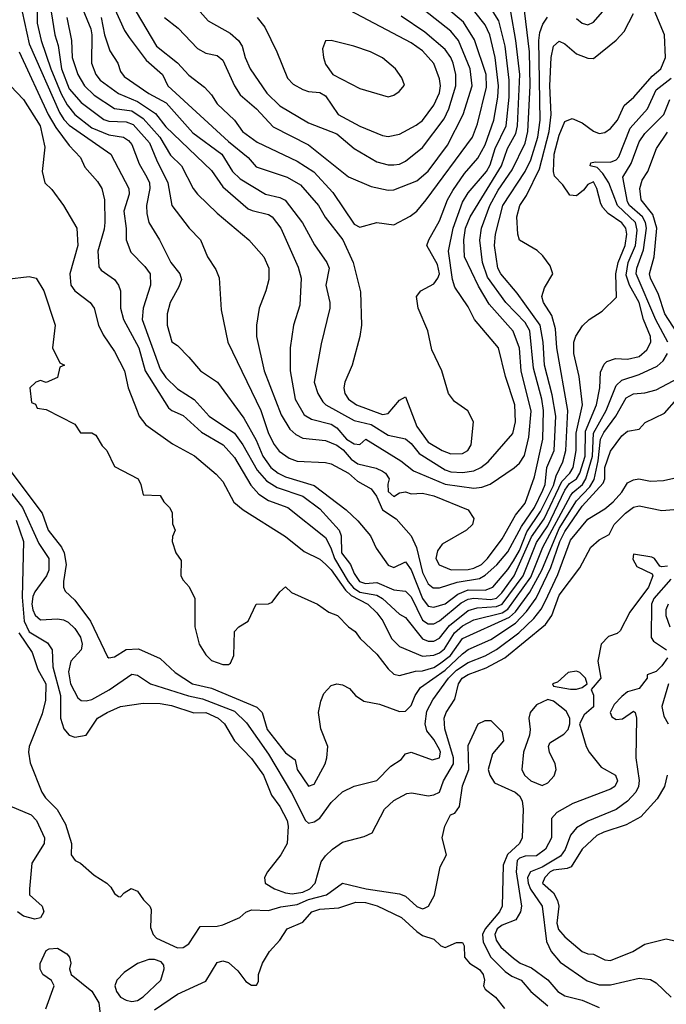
# Model space of a CAD drawing. Header units: inches. Extents: x 1793389 to 1900389, y 320802 to 470796.
# Tile 300 of 656: x 1833357 to 1835626, y 413685 to 417143. Entities that reach past the tile are written whole.
import ezdxf

# ---------------------------------------------------------------- set-up
doc = ezdxf.new("R2010")
doc.units = ezdxf.units.IN
doc.header["$MEASUREMENT"] = 0
doc.layers.add('B8431', color=7, linetype='Continuous')

msp = doc.modelspace()

# ---------------------------------------------------------------- linework, layer by layer
at = {"layer": 'B8431', "color": 2}
for points, elevation in [([(1833522.3, 417150), (1833538.9, 417070), (1833541.1, 417010), (1833561.1, 416950), (1833584.2, 416910), (1833617.8, 416877.8), (1833690, 416830.3), (1833750, 416822.8), (1833790, 416795.2), (1833848, 416730), (1833886.5, 416666.5), (1833924.4, 416630), (1833965.5, 416550), (1833980.7, 416530), (1834050, 416463), (1834160.7, 416370), (1834214, 416310), (1834230.7, 416270), (1834231, 416230), (1834221, 416190), (1834197.3, 416130), (1834187.7, 416070), (1834188, 416030), (1834214.9, 415910), (1834274.7, 415754.7), (1834304.8, 415704.8), (1834325.8, 415685.8), (1834350, 415672.7), (1834430, 415664.9), (1834470, 415648.9), (1834491.9, 415631.9), (1834519.5, 415599.5), (1834543.4, 415583.4), (1834607.5, 415567.5), (1834630, 415557.1), (1834640.7, 415550), (1834653.4, 415530), (1834648.7, 415511.3), (1834650, 415486), (1834670, 415467.7), (1834690, 415480.7), (1834710, 415484.9), (1834730, 415478), (1834770, 415480.4), (1834810, 415470.3), (1834930, 415421), (1834950.6, 415390.6), (1834946, 415370), (1834924.7, 415350), (1834839.3, 415300.7), (1834822.4, 415277.6), (1834817.3, 415250), (1834828.6, 415228.6), (1834870.3, 415210.3), (1834930, 415211.6), (1834950, 415216.1), (1834977.4, 415230), (1834998.5, 415250), (1835050, 415319.3), (1835097, 415403), (1835130, 415444.9), (1835162.7, 415537.3), (1835192.9, 415670), (1835194.8, 415770), (1835188.7, 415810), (1835159.2, 415919.2), (1835147.3, 416050), (1835130, 416078.9), (1835062.6, 416150), (1834998.7, 416238.7), (1834980.9, 416290), (1834971.1, 416368.9), (1834977.7, 416410), (1835006.8, 416490), (1835035.9, 416544.1), (1835084.5, 416615.5), (1835130.6, 416709.4), (1835139.8, 416750), (1835148.1, 416910), (1835145.6, 417030), (1835124.4, 417204.4)], 278), ([(1833570, 417198.8), (1833606, 417110), (1833610.2, 417089.8), (1833608.9, 416990), (1833623.8, 416950), (1833639.1, 416930), (1833703.5, 416883.5), (1833770, 416855.5), (1833833.1, 416813.1), (1833870, 416766.7), (1834030, 416613), (1834070, 416555.5), (1834159, 416479), (1834172.2, 416472.2), (1834230, 416459.1), (1834242.8, 416450), (1834273, 416410), (1834333.5, 416273.5), (1834344.9, 416235.1), (1834339.3, 416140.7), (1834318, 416070), (1834305.5, 415990), (1834306.4, 415910), (1834323.7, 415810), (1834354.7, 415754.7), (1834380.2, 415740.2), (1834450, 415722.6), (1834469.2, 415709.2), (1834503.7, 415670), (1834530, 415652.7), (1834550, 415651), (1834571.3, 415670), (1834693.6, 415593.6), (1834738.5, 415558.5), (1834850, 415511.4), (1834950, 415497.6), (1834978.9, 415501.1), (1835008.2, 415511.8), (1835091.3, 415568.7), (1835110, 415584.9), (1835128.2, 415611.8), (1835143.7, 415676.3), (1835151.9, 415768.1), (1835116.8, 415910), (1835110, 415988.7), (1835088.4, 416048.4), (1835004.1, 416144.1), (1834966.7, 416206.7), (1834918, 416310), (1834914.8, 416370), (1834921, 416410), (1834936.9, 416450), (1835047.8, 416630), (1835068.6, 416690), (1835097.5, 416742.5), (1835104.1, 416770), (1835111.6, 416950), (1835098.2, 417070), (1835080.4, 417170)], 282), ([(1833765.5, 417170), (1833837.3, 417050), (1833910, 416990.7), (1833950, 416947.3), (1834005.5, 416905.5), (1834030, 416878.8), (1834050, 416847.7), (1834110.7, 416790), (1834139.1, 416750), (1834190, 416712.4), (1834330, 416646), (1834388.9, 416608.9), (1834456, 416536), (1834530, 416424.9), (1834550, 416414), (1834610, 416430.6), (1834670, 416422.8), (1834727.2, 416452.8), (1834750, 416470.7), (1834783.6, 416510), (1834945.6, 416730), (1834963.3, 416776.7), (1834994.6, 416905.4), (1834994, 416950), (1834952.2, 417072.2), (1834914.3, 417134.3), (1834817.1, 417217.1)], 294), ([(1835310, 417147.3), (1835330, 417130.7), (1835350, 417124.9), (1835370, 417134), (1835450, 417226.8)], 274), ([(1833366, 417170), (1833390, 417057.3), (1833496.9, 416816.9), (1833511.6, 416791.6), (1833530, 416771.7), (1833676.3, 416670), (1833739.3, 416550), (1833740.4, 416530), (1833722.4, 416470), (1833730.5, 416409.5), (1833730.7, 416370), (1833746.2, 416326.2), (1833795.8, 416275.8), (1833814.9, 416250), (1833815.5, 416210), (1833790.3, 416129.7), (1833787, 416090), (1833850, 415915.5), (1833870, 415886.4), (1833910, 415846), (1833968.9, 415808.9), (1834022, 415750), (1834110, 415690.4), (1834140.3, 415650), (1834190, 415561.3), (1834223.1, 415523.1), (1834260.2, 415500.2), (1834350.6, 415470), (1834410, 415424.4), (1834477.6, 415350), (1834485.3, 415330), (1834486.5, 415270), (1834517, 415230), (1834530, 415197.3), (1834548.9, 415170), (1834570, 415163.1), (1834610, 415166.3), (1834670, 415140.3), (1834710, 415135.5), (1834730, 415115.5), (1834770, 415033.7), (1834790, 415021.1), (1834810, 415021.1), (1834830, 415031.6), (1834905.5, 415094.5), (1834930, 415107.5), (1834950, 415110.9), (1835010, 415106.7), (1835030, 415111.3), (1835048.7, 415130), (1835092.2, 415190), (1835153.1, 415326.9), (1835197.6, 415390), (1835259.3, 415520.7), (1835286.6, 415550), (1835298.4, 415570), (1835309.8, 415630), (1835309.1, 415690.9), (1835331.1, 415790), (1835319.7, 415890), (1835301.1, 415970), (1835301.6, 416010), (1835308.3, 416031.7), (1835331.9, 416068.1), (1835355.3, 416090), (1835401, 416119), (1835451.4, 416168.6), (1835448.4, 416250), (1835456.5, 416290), (1835481.5, 416350), (1835487.1, 416390), (1835484, 416410), (1835470, 416429.6), (1835421.8, 416461.8), (1835402.6, 416482.6), (1835395.5, 416495.5), (1835382, 416550), (1835370, 416573), (1835350, 416564), (1835335.6, 416544.4), (1835310, 416524.5), (1835286.8, 416526.8), (1835262.5, 416562.5), (1835233.3, 416593.3), (1835229.7, 416609.7), (1835232.1, 416670), (1835250, 416737.3), (1835270, 416784.9), (1835295.2, 416795.2), (1835330, 416780.5), (1835370, 416750.7), (1835390, 416742.8), (1835410, 416746.8), (1835430, 416760.7), (1835454, 416790), (1835478.3, 416841.7), (1835511.8, 416870), (1835575.9, 416944.1), (1835607, 416970), (1835622.9, 417010), (1835619.7, 417090), (1835576.9, 417190)], 266), ([(1833418.6, 417190), (1833418.5, 417130), (1833432.7, 417070), (1833466.2, 416970), (1833502, 416882), (1833523.6, 416843.6), (1833550.2, 416810.2), (1833610, 416763.2), (1833670, 416738.3), (1833721, 416730), (1833738.6, 416718.6), (1833750, 416704), (1833776.1, 416636.1), (1833803.1, 416590), (1833811.8, 416570), (1833813.7, 416550), (1833802, 416490), (1833802.6, 416462.6), (1833810.3, 416430.3), (1833847.3, 416370), (1833887.7, 416290), (1833918.8, 416250), (1833924, 416230), (1833915.2, 416204.8), (1833884.9, 416150), (1833874, 416110), (1833874, 416070), (1833891, 416011), (1833910, 415998), (1833950, 415958), (1833991, 415910), (1834050.8, 415870), (1834142.9, 415742.9), (1834186.2, 415666.2), (1834210.3, 415610), (1834237.6, 415570), (1834263.8, 415550), (1834290, 415537.4), (1834390, 415507), (1834502, 415422), (1834543.1, 415383.1), (1834587.7, 415330), (1834607.1, 415287.1), (1834650, 415227.7), (1834670, 415219.1), (1834710, 415238.8), (1834730, 415210.7), (1834770, 415110.4), (1834790, 415083.7), (1834810, 415079.5), (1834850, 415091.6), (1834894.2, 415125.8), (1834930, 415141), (1834990, 415139.2), (1835017.4, 415150), (1835070, 415211.7), (1835090, 415242.3), (1835110, 415278.9), (1835136.1, 415343.9), (1835184.4, 415415.6), (1835230, 415507.4), (1835239.7, 415540.3), (1835263.1, 415590), (1835272.7, 415630), (1835279.8, 415770), (1835241.7, 415990), (1835237.1, 416057.1), (1835224.4, 416104.4), (1835195.1, 416150), (1835189.4, 416170), (1835198.6, 416201.4), (1835228, 416250), (1835218, 416278), (1835192.9, 416312.9), (1835172.5, 416332.5), (1835110, 416368.7), (1835104.5, 416390), (1835101.6, 416450), (1835112, 416490), (1835135.3, 416524.7), (1835180.7, 416619.3), (1835215, 416750), (1835221.4, 416810), (1835217.3, 416910), (1835221.1, 417010), (1835229.6, 417050), (1835250, 417066.8), (1835270, 417057.3), (1835310, 417023), (1835350, 417007.3), (1835370, 417006.8), (1835449.6, 417070.4), (1835478.4, 417101.6), (1835510, 417164.7)], 270), ([(1833467.7, 417170), (1833479.6, 417090), (1833492.1, 417052.1), (1833503.8, 416970), (1833530, 416899.5), (1833572.1, 416852.1), (1833652.3, 416792.3), (1833670, 416785.8), (1833730, 416783.6), (1833755.1, 416775.1), (1833811.8, 416710), (1833836.5, 416650), (1833877, 416570), (1833891, 416490), (1833951.3, 416410), (1833991, 416370), (1834016, 416310), (1834044.9, 416264.9), (1834056.3, 416236.3), (1834063.5, 416123.5), (1834087.7, 416010), (1834202.6, 415770), (1834230.3, 415690), (1834250, 415650.7), (1834267.8, 415627.8), (1834302.5, 415602.5), (1834330, 415592.2), (1834430, 415588), (1834450, 415583), (1834510.7, 415550), (1834542.6, 415522.6), (1834590, 415494.9), (1834608.4, 415470), (1834630, 415421.6), (1834678, 415390), (1834730.3, 415330.3), (1834749.2, 415289.2), (1834770, 415201.6), (1834790, 415161.6), (1834807.9, 415147.9), (1834830, 415147), (1834892.3, 415167.7), (1834970, 415180.8), (1834990, 415191.5), (1835031.3, 415228.7), (1835070, 415273.7), (1835117.5, 415362.5), (1835163.2, 415430), (1835193, 415490), (1835201.1, 415510), (1835206.8, 415570), (1835231.9, 415630), (1835238.2, 415750), (1835225.6, 415825.6), (1835198, 415930), (1835194, 416010), (1835183.1, 416070), (1835102.6, 416182.6), (1835044.7, 416250), (1835034.7, 416270), (1835022.6, 416350), (1835026.9, 416390), (1835052.3, 416490), (1835130.9, 416610), (1835150.8, 416650), (1835175, 416730), (1835183.5, 416790), (1835178.8, 417070), (1835182, 417098), (1835193, 417127), (1835208.7, 417151.3)], 274), ([(1833642.7, 417150), (1833654.9, 417090), (1833673.5, 417033.5), (1833701.6, 416990), (1833710, 416961), (1833722.9, 416942.9), (1833810, 416883.1), (1833870.9, 416850.9), (1833964.8, 416744.8), (1834066.4, 416670), (1834103.7, 416610), (1834130, 416583.7), (1834218.8, 416530), (1834270, 416518.7), (1834288.9, 416508.9), (1834349, 416429), (1834391.8, 416351.8), (1834434.8, 416290), (1834442.8, 416270), (1834430.6, 416210), (1834444.9, 416150), (1834445.5, 416130), (1834415.2, 416004.8), (1834390.6, 415870), (1834403, 415830), (1834420.6, 415800.6), (1834430.6, 415790), (1834530, 415735.3), (1834590, 415720.7), (1834650, 415683.7), (1834710, 415670.5), (1834730, 415654.9), (1834758.8, 415618.8), (1834850, 415561.5), (1834870, 415555.2), (1834910, 415552.7), (1834950, 415558.9), (1834975.1, 415570), (1835000.7, 415590), (1835087, 415690), (1835096.3, 415730), (1835094.7, 415790), (1835061.6, 415890), (1835037, 415990), (1834952.3, 416090), (1834930, 416134), (1834883.5, 416203.5), (1834875.1, 416230), (1834861.1, 416330), (1834878, 416410), (1834910, 416502), (1834930, 416534.4), (1834995.3, 416610), (1835007.3, 416632.7), (1835025, 416690), (1835064.2, 416770), (1835074.2, 416870), (1835074.8, 416930), (1835059.8, 417050), (1835038.5, 417138.5), (1835018.7, 417170)], 286), ([(1833685.7, 417190), (1833724.7, 417104.7), (1833740.5, 417080.5), (1833800.4, 417000.4), (1833858.4, 416950), (1833877.1, 416910), (1834090, 416715.3), (1834158.3, 416658.3), (1834186.4, 416626.4), (1834294.8, 416590), (1834342.5, 416562.5), (1834404.9, 416490), (1834428.8, 416448.8), (1834490.4, 416370), (1834527, 416290), (1834553.2, 416186.8), (1834556.3, 416070), (1834550.6, 416030), (1834524, 415930), (1834497.3, 415870), (1834494, 415850), (1834497.3, 415830), (1834510.7, 415810), (1834538.8, 415790), (1834630, 415756.4), (1834650, 415759.3), (1834690, 415806.8), (1834710, 415818), (1834750, 415714), (1834790, 415659.3), (1834838.8, 415630), (1834870, 415618), (1834910, 415619.1), (1834929, 415630), (1834941.2, 415650), (1834949.2, 415730), (1834929.4, 415769.4), (1834882, 415802), (1834862, 415830), (1834838, 415910), (1834803.1, 415983.1), (1834789, 416050), (1834755.3, 416130), (1834749, 416170), (1834764, 416190), (1834810, 416215.3), (1834824.5, 416235.5), (1834829.8, 416250), (1834822.5, 416282.5), (1834785.2, 416350), (1834792, 416370), (1834830, 416436), (1834858, 416510), (1834876.8, 416543.2), (1834917.4, 416602.6), (1834964.2, 416655.8), (1834990, 416703), (1835021, 416790), (1835035.1, 416870), (1835037.4, 416910), (1835025.3, 417010), (1835006, 417090), (1834990, 417124.5), (1834954, 417170)], 290), ([(1833864.4, 417150), (1833912.7, 417112.7), (1833980.9, 417040.9), (1834010, 417025.5), (1834050, 417017.1), (1834070, 417000.7), (1834110.3, 416910.3), (1834130, 416879.1), (1834188.2, 416830), (1834246, 416766), (1834370, 416703.1), (1834510.5, 416590.5), (1834590, 416556.3), (1834650, 416544), (1834670, 416544.9), (1834750, 416577.1), (1834790, 416610.6), (1834857.6, 416702.4), (1834912.8, 416810), (1834944.4, 416910), (1834938, 416970), (1834896.8, 417070), (1834870, 417102.6), (1834776.6, 417176.6)], 298), ([(1833990.5, 417170.5), (1834018.5, 417138.5), (1834095.6, 417095.6), (1834124, 417070), (1834138, 417050), (1834147.7, 417010), (1834166, 416970), (1834224.4, 416884.4), (1834270, 416840.5), (1834370, 416780.4), (1834470, 416741.6), (1834530.8, 416690), (1834610, 416643.8), (1834650, 416633), (1834670, 416633), (1834690, 416635.5), (1834710, 416645.5), (1834770, 416693.4), (1834846.1, 416793.9), (1834862.3, 416830), (1834887.1, 416910), (1834886.6, 416950), (1834877.4, 416990), (1834869.8, 417009.8), (1834850, 417038), (1834778.8, 417098.8), (1834695.2, 417155.2)], 302), ([(1834190.4, 417150.4), (1834216.4, 417116.4), (1834259.1, 417030), (1834296.8, 416936.8), (1834315.9, 416915.9), (1834350, 416897.3), (1834370, 416890.7), (1834410, 416887.3), (1834430, 416875.5), (1834474, 416810), (1834550, 416768.4), (1834630, 416735.5), (1834650, 416733), (1834690, 416740.5), (1834748.2, 416771.8), (1834770, 416788.4), (1834810, 416842.8), (1834830, 416886), (1834833, 416910), (1834830, 416935.3), (1834810, 416989.2), (1834770, 417033.3), (1834730, 417061.3), (1834514.9, 417174.9)], 306), ([(1833355.2, 417030), (1833456.9, 416810), (1833483.6, 416763.6), (1833530, 416700.7), (1833570, 416658.8), (1833585.3, 416625.3), (1833630, 416574), (1833644.9, 416550), (1833654.9, 416510), (1833655.8, 416430), (1833653.3, 416406.7), (1833630.6, 416330), (1833634.4, 416274.4), (1833643, 416263), (1833690, 416230.8), (1833704, 416210), (1833710.4, 416190.4), (1833710.4, 416130), (1833721.3, 416090), (1833775.3, 415990), (1833796.5, 415910), (1833879.5, 415779.5), (1833890.3, 415770.3), (1833930, 415752.7), (1833994.7, 415694.7), (1834070.4, 415650), (1834110, 415605.5), (1834168, 415508), (1834196.1, 415476.1), (1834230, 415454), (1834297.3, 415430), (1834430, 415323.8), (1834448.5, 415288.5), (1834461.8, 415250), (1834509.4, 415170), (1834527.7, 415147.7), (1834550, 415132.8), (1834610, 415121.3), (1834630.4, 415110), (1834690, 415055.5), (1834710, 415043), (1834770, 414968.7), (1834790, 414960.3), (1834810, 414960.3), (1834830, 414970.3), (1834864.6, 415015.4), (1834930, 415068.2), (1834962.3, 415077.7), (1835030, 415081.6), (1835050, 415090.2), (1835123.2, 415190), (1835170, 415307.2), (1835210, 415365.5), (1835270, 415490.3), (1835286.3, 415513.7), (1835310, 415530.2), (1835322.4, 415550), (1835340.9, 415610), (1835342.3, 415697.7), (1835380.3, 415790), (1835392.6, 415850), (1835395.3, 415904.7), (1835407.3, 415932.7), (1835417.5, 415942.5), (1835447, 415953), (1835490, 415950.4), (1835530, 415960.4), (1835557, 415983), (1835571.3, 416010), (1835569.7, 416030), (1835545.1, 416090), (1835530, 416149.3), (1835496.5, 416210), (1835485.4, 416245.4), (1835491.6, 416290), (1835517.5, 416350), (1835523.2, 416403.2), (1835517.7, 416430), (1835454.2, 416490), (1835423.5, 416570), (1835402.8, 416602.8), (1835383.3, 416623.3), (1835358, 416630), (1835360.4, 416639.6), (1835376.4, 416643.6), (1835430, 416642.7), (1835449.8, 416650.2), (1835459.4, 416660.6), (1835498.8, 416761.2), (1835559.6, 416830), (1835590, 416895.8), (1835643.2, 416936.8)], 262), ([(1833324.9, 416910), (1833370, 416862.8), (1833428.4, 416770), (1833444.5, 416695.5), (1833436, 416610), (1833444.7, 416570), (1833470, 416546), (1833510.5, 416490.5), (1833557.3, 416410), (1833560.4, 416350), (1833532.2, 416250), (1833536.4, 416210), (1833550.3, 416190.3), (1833604, 416150), (1833618, 416130), (1833633.4, 416070), (1833650, 416036), (1833690, 415978), (1833724, 415910), (1833738, 415850), (1833768.5, 415768.5), (1833776.3, 415750), (1833799.5, 415719.5), (1833892.8, 415652.8), (1833970, 415610.7), (1834046.2, 415546.2), (1834070, 415521), (1834108.5, 415448.5), (1834141.1, 415421.1), (1834290, 415327.7), (1834354.7, 415274.7), (1834410, 415247.7), (1834430, 415230.5), (1834450, 415210.3), (1834499.5, 415139.5), (1834520.4, 415120.4), (1834578.4, 415090), (1834610, 415059.3), (1834631.3, 415031.3), (1834661.6, 414970), (1834690, 414942), (1834770, 414907.6), (1834810, 414911.3), (1834830, 414919.1), (1834847.1, 414932.9), (1834882.2, 414990), (1834910, 415014.2), (1834950, 415035.5), (1835050, 415059.4), (1835070, 415072.1), (1835150, 415185.2), (1835192, 415290), (1835290, 415470.3), (1835297.9, 415482.1), (1835331.5, 415510), (1835343.9, 415530), (1835366.2, 415610), (1835369.9, 415690.1), (1835414.2, 415770), (1835450, 415858), (1835470, 415876.4), (1835530, 415896.5), (1835593.5, 415926.5), (1835614.8, 415945.2), (1835629.7, 415970.3)], 258), ([(1835631.1, 416010), (1835589.2, 416089.2), (1835520.3, 416250), (1835522.4, 416270), (1835545.8, 416334.2), (1835555.7, 416410), (1835552.4, 416430), (1835542.4, 416450), (1835496.8, 416490), (1835490, 416502.9), (1835473.6, 416590), (1835502.8, 416637.2), (1835530, 416714), (1835550, 416743), (1835616.9, 416810), (1835638.2, 416861.8)], 258), ([(1835679.4, 416019.4), (1835620.4, 416110), (1835597.8, 416177.8), (1835570, 416235.3), (1835566.9, 416250), (1835583.5, 416310), (1835591.9, 416410), (1835579, 416459), (1835536.9, 416510), (1835533.3, 416550), (1835540.7, 416579.3), (1835560.7, 416610), (1835591.6, 416690), (1835630, 416747.3)], 254), ([(1833311.6, 416231.6), (1833390, 416241), (1833414.8, 416234.8), (1833441, 416190), (1833481, 416070), (1833472, 415990), (1833498, 415938), (1833514, 415930), (1833498, 415922), (1833490, 415886), (1833450, 415868), (1833430, 415875.3), (1833414, 415870), (1833392, 415850), (1833398, 415798), (1833412, 415792), (1833418, 415778), (1833450, 415774), (1833550, 415722), (1833570, 415692), (1833610, 415691.3), (1833623.6, 415683.6), (1833646, 415646), (1833662, 415630), (1833690, 415574), (1833772, 415530), (1833782, 415510), (1833790, 415474), (1833850, 415472), (1833862, 415450), (1833882, 415430), (1833891.6, 415411.6), (1833892.7, 415372.7), (1833902, 415350), (1833892.7, 415327.3), (1833892, 415310), (1833904.7, 415270), (1833923.6, 415243.6), (1833922, 415190), (1833930, 415174), (1833951.6, 415151.6), (1833971.3, 415110), (1833971.3, 415010), (1833986, 414950), (1834010, 414912), (1834030, 414892), (1834070, 414878), (1834090, 414878), (1834096.5, 414883.5), (1834108.7, 414910), (1834110, 414994), (1834126, 415010), (1834158, 415030), (1834186, 415090), (1834230, 415091.3), (1834243.1, 415096.9), (1834270, 415134), (1834290, 415151.3), (1834311.1, 415131.1), (1834402, 415090), (1834442, 415062), (1834472, 415050), (1834510.9, 415010.9), (1834534.4, 414994.4), (1834551.3, 414970), (1834610, 414914), (1834650, 414862.8), (1834670, 414844.9), (1834690, 414839.1), (1834745.6, 414854.4), (1834770, 414856.1), (1834810, 414868.3), (1834830, 414880.2), (1834868.7, 414910), (1834910.6, 414969.4), (1835076, 415044), (1835096.6, 415063.4), (1835147.4, 415132.6), (1835189.2, 415210), (1835250, 415356.2), (1835310, 415453.6), (1835357.7, 415502.3), (1835372.6, 415527.4), (1835386.9, 415593.1), (1835395.3, 415670), (1835406.9, 415693.1), (1835448.6, 415750), (1835485, 415815), (1835510, 415828.5), (1835550, 415832.4), (1835590, 415843.1), (1835670, 415885.3)], 254), ([(1833304.7, 415584.7), (1833435.8, 415410), (1833456.5, 415350), (1833503.7, 415290), (1833513.1, 415270), (1833520.3, 415230), (1833510.4, 415170), (1833510.4, 415150), (1833516.1, 415136.1), (1833550, 415103.8), (1833605.3, 415030), (1833665.4, 414905.4), (1833670, 414902), (1833690, 414904.7), (1833730, 414930.8), (1833773.7, 414933.7), (1833850, 414898.8), (1833902.8, 414850), (1833962.8, 414810), (1834030, 414794.9), (1834188.9, 414728.9), (1834208, 414710), (1834225.3, 414650), (1834290, 414568), (1834323.5, 414543.5), (1834331, 414510), (1834370, 414451.3), (1834390, 414458), (1834429, 414530), (1834434, 414550), (1834438, 414590), (1834412.9, 414652.9), (1834405.2, 414710), (1834413.2, 414750), (1834423.7, 414776.3), (1834450, 414804.7), (1834470, 414810.7), (1834490, 414806.8), (1834514.2, 414794.2), (1834534.8, 414770), (1834564.7, 414750), (1834619, 414739), (1834690, 414713.4), (1834710, 414714), (1834730, 414734.8), (1834744.7, 414770), (1834762.7, 414797.3), (1834850, 414858.9), (1834910, 414916.1), (1834930, 414931.5), (1835010, 414966.5), (1835096.1, 415023.9), (1835135.1, 415064.9), (1835168.8, 415111.2), (1835221, 415219), (1835252.1, 415310), (1835270, 415345.2), (1835330, 415434.3), (1835404.7, 415515.3), (1835409.8, 415530), (1835410, 415570.6), (1835430, 415627.3), (1835450, 415654.8), (1835470, 415681), (1835490, 415697.3), (1835530, 415704.9), (1835552, 415728), (1835619.1, 415760.9), (1835662.7, 415810)], 250), ([(1833240.3, 415590), (1833366.3, 415430), (1833423.5, 415303.5), (1833459.5, 415250), (1833458.7, 415210), (1833450.3, 415190), (1833410, 415134), (1833402.9, 415117.1), (1833399.1, 415090), (1833402.4, 415070), (1833411.3, 415051.3), (1833430, 415035.3), (1833490, 415038.4), (1833510, 415035.5), (1833526.9, 415026.9), (1833550, 415004.9), (1833570, 414974.8), (1833575.8, 414950), (1833572.7, 414930), (1833536.4, 414890), (1833527.7, 414852.3), (1833535.6, 414810), (1833560.8, 414760.8), (1833572.2, 414752.2), (1833590, 414750.4), (1833610, 414755.3), (1833670.8, 414789.2), (1833750, 414844.9), (1833770, 414840.5), (1833816, 414810), (1833948.6, 414768.6), (1833998.1, 414758.1), (1834110, 414714), (1834152.9, 414672.9), (1834230, 414563), (1834310, 414427.7), (1834359.1, 414330), (1834370, 414321.6), (1834390, 414326), (1834410, 414339.1), (1834450, 414394), (1834490, 414430.7), (1834530, 414450.6), (1834610, 414470.7), (1834659.3, 414520.7), (1834694.8, 414545.2), (1834710, 414564.7), (1834730.7, 414570.7), (1834804.1, 414544.1), (1834829.4, 414550.6), (1834833.3, 414570), (1834830, 414579.3), (1834810, 414615.1), (1834785.6, 414645.6), (1834779.7, 414670), (1834785.6, 414714.4), (1834806.1, 414753.9), (1834862, 414830), (1834890, 414858.2), (1834930, 414885.2), (1834990, 414909.2), (1835030, 414931.4), (1835108.3, 414990), (1835160.6, 415039.4), (1835186.9, 415073.1), (1835200.7, 415099.3), (1835245.2, 415194.8), (1835290, 415314.4), (1835350, 415388.5), (1835410, 415424.4), (1835439.5, 415450), (1835470, 415484), (1835490, 415516), (1835510, 415527.3), (1835529.5, 415530.5), (1835570, 415522), (1835616, 415524), (1835710, 415545.5)], 246), ([(1833344.7, 415384.7), (1833370.3, 415309.7), (1833365.2, 415114.8), (1833372.9, 415030), (1833390, 414993.4), (1833454.6, 414954.6), (1833470.3, 414930.3), (1833472.9, 414870), (1833499.6, 414770), (1833499.5, 414690), (1833512, 414652), (1833530, 414630.7), (1833550, 414623), (1833589.5, 414630.5), (1833629.4, 414690), (1833664, 414710), (1833710, 414730.4), (1833790, 414742.4), (1833850, 414741.3), (1833890, 414734.9), (1833968.3, 414708.3), (1834010, 414710.2), (1834053, 414690), (1834075.5, 414670), (1834110.6, 414610), (1834170, 414548), (1834212.2, 414490), (1834239.9, 414419.9), (1834270, 414379.1), (1834294.9, 414330), (1834298.7, 414310), (1834295.5, 414250), (1834273, 414210), (1834226, 414150), (1834216, 414130), (1834218, 414110), (1834251, 414090), (1834290, 414076.5), (1834313, 414073), (1834350, 414079.2), (1834375.1, 414090), (1834394, 414110), (1834414.8, 414185.2), (1834430, 414206), (1834454, 414230), (1834490, 414254.8), (1834565.6, 414274.4), (1834593.2, 414286.8), (1834637.2, 414370), (1834670, 414400.7), (1834714.8, 414425.2), (1834732.5, 414427.5), (1834790, 414417.1), (1834810, 414420.5), (1834829.6, 414430.4), (1834843.6, 414470), (1834878.7, 414530), (1834878.4, 414550), (1834848.1, 414651.9), (1834846, 414690), (1834853, 414710), (1834883.5, 414756.5), (1834896.4, 414810), (1834909.9, 414830.1), (1834930, 414843.6), (1834993.4, 414866.6), (1835058.8, 414901.2), (1835201.4, 415018.6), (1835223.5, 415050), (1835250, 415121.6), (1835322, 415218), (1835361.2, 415290), (1835390, 415316), (1835424.7, 415335.3), (1835442.7, 415370), (1835482, 415410), (1835510, 415430.4), (1835530, 415435.5), (1835610, 415419.1), (1835749.1, 415430.9)], 242), ([(1835630, 415223.6), (1835610, 415221.2), (1835603.2, 415223.2), (1835584, 415250), (1835574.9, 415254.9), (1835510, 415266), (1835508.1, 415248.1), (1835522.5, 415222.5), (1835576.3, 415196.3), (1835578.8, 415190), (1835563.7, 415150), (1835497.5, 415062.5), (1835463.8, 414996.2), (1835453.4, 414986.6), (1835423, 414977), (1835397, 414950), (1835386, 414890), (1835396, 414830), (1835362, 414790), (1835370.6, 414770.6), (1835370.4, 414730), (1835338, 414702), (1835321, 414670), (1835344.9, 414590), (1835355.5, 414570), (1835397.4, 414517.4), (1835447.3, 414490), (1835454.4, 414470), (1835444.9, 414450), (1835430, 414440.5), (1835298, 414390), (1835241.4, 414358.6), (1835222.8, 414337.2), (1835223, 414270), (1835202, 414230), (1835170, 414206), (1835130, 414204.8), (1835110, 414197.7), (1835102.3, 414190), (1835098.6, 414150), (1835117.3, 414030), (1835114, 414010), (1835098, 413982), (1835050, 413963.5), (1835032.4, 413950), (1835024.4, 413930), (1835029, 413910), (1835045.4, 413885.4), (1835090, 413847), (1835113.4, 413830), (1835152.7, 413812.7), (1835210, 413770.5), (1835245.5, 413730), (1835270, 413715.3), (1835330, 413699.5), (1835390, 413674)], 242), ([(1835641.9, 415178.1), (1835581.8, 415110), (1835573.4, 415090), (1835572.7, 414972.7), (1835580.4, 414960.4), (1835626.8, 414930)], 246), ([(1835632.2, 415090), (1835624.2, 415070), (1835624.6, 415050), (1835638.4, 415010)], 250), ([(1833353.7, 414990), (1833400, 414920), (1833420.7, 414860.7), (1833448.9, 414810), (1833447.2, 414752.8), (1833435.1, 414704.9), (1833390.5, 414590), (1833388, 414570), (1833393.2, 414533.2), (1833434.8, 414430), (1833447.3, 414410), (1833488.7, 414368.7), (1833517.3, 414317.3), (1833538.8, 414250), (1833538, 414210), (1833552, 414190), (1833570, 414181), (1833618.5, 414138.5), (1833662, 414110), (1833676.9, 414096.9), (1833690, 414074), (1833703.6, 414063.6), (1833710, 414062), (1833723.1, 414076.9), (1833748.4, 414091.6), (1833770, 414082), (1833791.6, 414051.6), (1833814, 414030), (1833818, 414018), (1833815.3, 413955.3), (1833824.7, 413930), (1833837.3, 413917.3), (1833910, 413882.8), (1833930, 413884.9), (1833950, 413897.6), (1833990, 413958), (1834050, 413958.9), (1834070, 413964.6), (1834129.2, 413990), (1834150, 414008), (1834170, 414016.4), (1834230, 414014), (1834272.9, 414027.1), (1834330, 414035.5), (1834370, 414052.6), (1834433.2, 414070), (1834490, 414111), (1834572, 414090), (1834690, 414072.7), (1834710, 414064.4), (1834750, 414028.9), (1834770, 414020.2), (1834777.6, 414022.4), (1834790.7, 414029.3), (1834812.1, 414067.9), (1834831.8, 414168.2), (1834854, 414210), (1834839, 414270), (1834848.7, 414310), (1834868.7, 414350), (1834884, 414356), (1834900.2, 414379.8), (1834910, 414452), (1834933.2, 414510), (1834930, 414594), (1834966, 414670), (1834990, 414682), (1835010, 414682), (1835050, 414642), (1835054.8, 414610), (1835015.9, 414564.1), (1835001, 414510), (1835006, 414490), (1835023, 414463), (1835094.8, 414430), (1835110, 414417.3), (1835119.5, 414399.5), (1835123.1, 414370), (1835119.5, 414270), (1835110.4, 414250), (1835068.5, 414211.5), (1835053.3, 414173.3), (1835050.3, 414030), (1835040.3, 414010), (1834990.2, 413950), (1834981.2, 413930), (1834983.5, 413903.5), (1835010.4, 413850), (1835060.8, 413800.8), (1835084.2, 413784.2), (1835116.3, 413770), (1835150, 413730.4), (1835210, 413679.5)], 238), ([(1835630, 414902), (1835610, 414873.2), (1835590, 414854), (1835558, 414842), (1835558, 414830), (1835530, 414794), (1835490, 414782.7), (1835470, 414766), (1835442.5, 414737.5), (1835428.8, 414710), (1835434, 414694), (1835450, 414684.9), (1835472, 414688), (1835510, 414714.8), (1835516, 414710), (1835521, 414690), (1835518.8, 414550), (1835530.7, 414470.7), (1835528.2, 414450), (1835519.3, 414430), (1835490, 414398.4), (1835450, 414369.6), (1835350, 414328), (1835310, 414304.2), (1835290, 414279.5), (1835271, 414229), (1835255, 414205), (1835190, 414166.6), (1835149.3, 414150.7), (1835139.2, 414130), (1835140.6, 414110), (1835148.9, 414088.9), (1835190.2, 414030), (1835205.1, 413905.1), (1835222, 413870), (1835253.4, 413833.4), (1835347.9, 413767.9), (1835390, 413753.4), (1835430, 413753.7), (1835530, 413776.4), (1835570, 413772.7), (1835590, 413760.5), (1835643, 413710)], 246), ([(1835633.6, 414810), (1835610.4, 414730.4), (1835616.7, 414696.7), (1835632.4, 414670)], 250), ([(1835628.8, 414490), (1835619.5, 414450), (1835593.8, 414406.2), (1835536.2, 414343.8), (1835484.9, 414315.1), (1835406.8, 414290), (1835382.2, 414277.8), (1835330, 414229.3), (1835291.7, 414168.3), (1835277.7, 414162.3), (1835230, 414155.5), (1835218.4, 414150), (1835199.3, 414130), (1835191, 414110), (1835230, 414076.3), (1835244.4, 414050), (1835248.7, 414030), (1835241.7, 413970), (1835247.6, 413947.6), (1835270, 413922.4), (1835330, 413870.8), (1835350, 413862.8), (1835370, 413861), (1835410, 413841), (1835430, 413838.8), (1835508.7, 413870), (1835550, 413896), (1835624.7, 413915.3), (1835676.4, 413903.6)], 250), ([(1833322, 414382), (1833397.3, 414350), (1833415.5, 414330), (1833443.8, 414270), (1833443, 414250), (1833399.8, 414180.2), (1833390.7, 414090), (1833391.3, 414070), (1833436, 414030), (1833441, 414010), (1833430, 413988.7), (1833410, 413984), (1833370, 413994), (1833349.6, 414009.6)], 234), ([(1833830, 413666), (1833910, 413720.4), (1834010, 413766.8), (1834050, 413831.3), (1834070, 413838), (1834090, 413832), (1834122.8, 413802.8), (1834150, 413764.7), (1834170, 413752), (1834187.3, 413752.7), (1834194.6, 413765.4), (1834195.3, 413790), (1834208.7, 413830), (1834233.2, 413870), (1834269.3, 413910), (1834295.3, 413950), (1834350, 413973.4), (1834382, 414010), (1834410, 414018.9), (1834476.1, 414023.9), (1834535.8, 414044.2), (1834570, 414042), (1834611.2, 414031.2), (1834696, 413990), (1834750, 413940.7), (1834770, 413926.8), (1834810, 413914), (1834834, 413890), (1834850, 413884.7), (1834890, 413902), (1834910, 413902), (1834916, 413890), (1834918, 413850), (1834934.8, 413830), (1834970, 413807.3), (1834983, 413790), (1834987.7, 413770), (1834984, 413750), (1834990, 413738), (1835026.8, 413710), (1835058, 413670)], 234), ([(1833448.7, 413668.7), (1833478, 413750), (1833468.4, 413768.4), (1833438, 413790), (1833428.9, 413808.9), (1833428.9, 413828.9), (1833450, 413874), (1833460.4, 413879.6), (1833490, 413882), (1833522, 413862), (1833531, 413850), (1833536, 413830), (1833531.3, 413810), (1833538, 413790), (1833610, 413730.7), (1833634, 413690), (1833638.8, 413650)], 234)]:
    msp.add_lwpolyline(points, dxfattribs=dict(at, elevation=elevation))
for points, elevation in [([(1834450, 417069), (1834430, 417068), (1834419.8, 417040.2), (1834423, 417010), (1834430, 416986), (1834456, 416950), (1834550, 416900.7), (1834650, 416871.3), (1834670, 416878), (1834688, 416890), (1834707.3, 416912.7), (1834698, 416938), (1834675.3, 416970), (1834630, 417009), (1834588, 417030), (1834529.3, 417049.3)], 310), ([(1835310, 414855.1), (1835281, 414850), (1835243.5, 414816.5), (1835226.8, 414810), (1835230, 414802), (1835290, 414791.3), (1835310, 414791.3), (1835330, 414798), (1835348, 414810), (1835342, 414830), (1835322, 414850)], 242), ([(1835210, 414755.3), (1835170, 414737.2), (1835147.7, 414710), (1835143, 414690), (1835147.7, 414650), (1835145.5, 414630), (1835124.9, 414570), (1835118.4, 414510), (1835128, 414490), (1835150.3, 414470.3), (1835190, 414453), (1835210, 414462.8), (1835232.1, 414487.9), (1835238.9, 414510), (1835236.3, 414530), (1835216.3, 414570), (1835211.8, 414590), (1835216.6, 414603.4), (1835266.5, 414633.5), (1835280.9, 414650), (1835287, 414670), (1835286.6, 414690), (1835274, 414714), (1835230, 414749.2)], 242), ([(1833830, 413842), (1833810, 413842), (1833770, 413828.7), (1833723.4, 413796.6), (1833697.3, 413770), (1833690.7, 413750), (1833696.3, 413730), (1833710.8, 413710), (1833730, 413699.3), (1833750, 413694.9), (1833770, 413698), (1833790, 413710.7), (1833852, 413770), (1833864, 413810), (1833862, 413822), (1833853.6, 413833.6)], 238)]:
    msp.add_lwpolyline(points, close=True, dxfattribs=dict(at, elevation=elevation))

doc.saveas('drawing.dxf')
